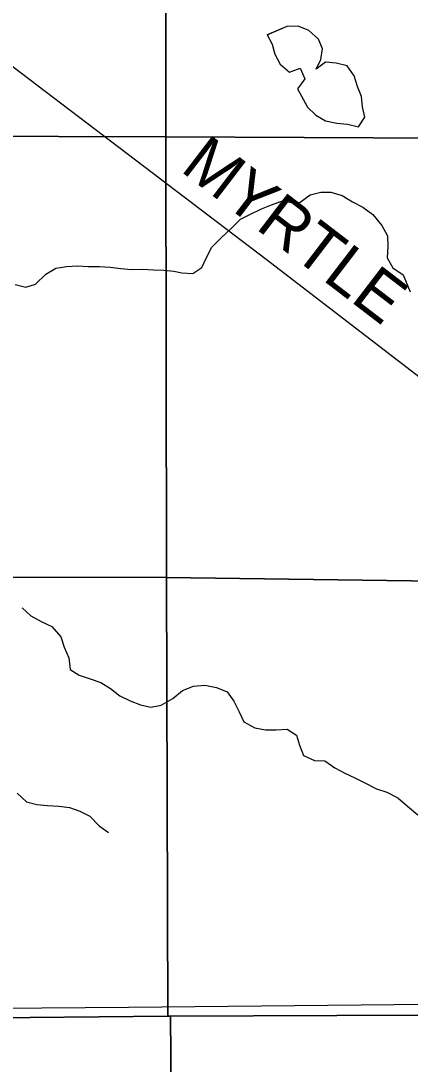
# Model space of a CAD drawing. Extents: x 1985906 to 2277390, y 930619 to 1324581.
# Drawn here: x 2128180 to 2130652, y 1179583 to 1186203 of the extents above; entities that cross this region are included whole.
import ezdxf

# ---------------------------------------------------------------- set-up
doc = ezdxf.new("R2010")
doc.units = 0
for name, color, linetype in [('GM_X_County_Road', 7, 'Continuous'), ('GM_X_County_Road_Text', 7, 'Continuous'), ('GM_X_Minor_Lake', 7, 'Continuous'), ('GM_X_Minor_River', 7, 'Continuous'), ('GM_X_Section', 7, 'Continuous'), ('GM_X_State_Route', 7, 'Continuous')]:
    doc.layers.add(name, color=color, linetype=linetype)

msp = doc.modelspace()

# ---------------------------------------------------------------- linework, layer by layer
at = {"layer": 'GM_X_County_Road'}
msp.add_lwpolyline([(2135840.4, 1180019.3), (2135823.3, 1180060.7), (2135695.6, 1180178.5), (2135581, 1180235), (2133980.5, 1181451.2), (2132625.8, 1182463.9), (2132406.3, 1182639.4), (2129738, 1184687.5), (2127246.1, 1186580.6), (2125917.8, 1187596.2)], dxfattribs=at)
at = {"layer": 'GM_X_Minor_Lake'}
for points in [[(2129997.2, 1185657.5), (2130053.4, 1185603.5), (2130113.5, 1185567.6), (2130185.7, 1185553.7), (2130253.8, 1185547.9), (2130323.9, 1185530), (2130363.9, 1185592.3), (2130349.8, 1185656.4), (2130343.7, 1185722.6), (2130317.5, 1185786.7), (2130297.4, 1185854.8), (2130251.2, 1185916.9), (2130183.1, 1185934.8), (2130115, 1185940.6), (2130054.9, 1185896.3), (2130084.9, 1185956.5), (2130094.8, 1186024.8), (2130070.7, 1186086.9), (2130008.5, 1186140.8), (2129940.4, 1186168.7), (2129868.3, 1186166.5), (2129742.5, 1186112.2)], [(2130000.3, 1185654.5), (2130053.4, 1185603.5), (2130113.5, 1185567.6), (2130185.7, 1185553.7), (2130253.8, 1185547.9), (2130323.9, 1185530), (2130363.9, 1185592.3), (2130349.8, 1185656.4), (2130343.7, 1185722.6), (2130317.5, 1185786.7), (2130297.4, 1185854.8), (2130251.2, 1185916.9), (2130183.1, 1185934.8), (2130115, 1185940.6), (2130054.9, 1185896.3), (2130084.9, 1185956.5), (2130094.8, 1186024.8), (2130070.7, 1186086.9), (2130008.5, 1186140.8), (2129940.4, 1186168.7), (2129868.3, 1186166.5), (2129744.6, 1186113.1)], [(2129744.1, 1186114.1), (2129776.3, 1186054), (2129792.4, 1185991.8), (2129826.5, 1185927.8), (2129886.7, 1185877.8), (2129952.8, 1185902), (2129982.9, 1185833.9), (2129936.9, 1185771.6), (2129997.9, 1185659)], [(2129744.6, 1186113.1), (2129776.3, 1186054), (2129792.4, 1185991.8), (2129826.5, 1185927.8), (2129886.7, 1185877.8), (2129952.8, 1185902), (2129982.9, 1185833.9), (2129936.9, 1185771.6), (2130000.3, 1185654.5)]]:
    msp.add_lwpolyline(points, dxfattribs=at)
at = {"layer": 'GM_X_Minor_River'}
for points in [[(2128143.9, 1184529.5), (2128212.1, 1184513.6), (2128274.1, 1184531.8), (2128338.1, 1184596.2), (2128402.2, 1184632.4), (2128470.3, 1184644.7), (2128542.4, 1184648.9), (2128606.5, 1184643), (2128678.6, 1184643.2), (2128746.7, 1184639.4), (2128814.8, 1184631.6), (2128882.9, 1184625.7), (2128955.1, 1184627.9), (2129023.2, 1184622.1), (2129087.3, 1184620.3), (2129151.4, 1184614.4), (2129201.5, 1184604.5), (2129271.6, 1184598.7), (2129329.6, 1184637), (2129359.6, 1184701.2), (2129393.5, 1184767.5), (2129453.6, 1184827.8), (2129515.6, 1184884.1), (2129575.6, 1184944.4), (2129637.6, 1184976.7), (2129707.7, 1185009), (2129771.8, 1185035.2), (2129835.8, 1185057.5), (2129903.9, 1185049.6), (2129954, 1185051.8), (2130018.1, 1185098.1), (2130084.1, 1185116.3), (2130148.2, 1185116.5), (2130220.4, 1185094.6), (2130286.5, 1185054.7), (2130350.7, 1185020.7), (2130414.9, 1184974.8), (2130473.1, 1184904.8), (2130507.2, 1184838.7), (2130509.3, 1184770.5), (2130505.4, 1184698.3), (2130541.6, 1184636.2), (2130607.7, 1184590.3), (2130651.9, 1184483.9)], [(2128188.4, 1182477.3), (2128244.3, 1182426.8), (2128308.3, 1182392.3), (2128376.4, 1182359.8), (2128434.2, 1182293.2), (2128455.9, 1182228.8), (2128483.7, 1182160.3), (2128493.3, 1182087.9), (2128551.3, 1182051.5), (2128619.4, 1182027), (2128687.5, 1182004.5), (2128749.5, 1181966), (2128809.4, 1181919.5), (2128873.4, 1181889), (2128939.5, 1181862.5), (2129005.6, 1181848.1), (2129071.8, 1181859.8), (2129144.2, 1181903.6), (2129206.7, 1181953.4), (2129277, 1181981.2), (2129349.2, 1181986.8), (2129421.4, 1181972.4), (2129489.4, 1181945.9), (2129533.2, 1181885.4), (2129567, 1181818.9), (2129596.8, 1181754.4), (2129664.8, 1181715.9), (2129732.9, 1181703.5), (2129801.1, 1181703.1), (2129871.3, 1181708.7), (2129931.3, 1181670.2), (2129949, 1181605.8), (2129974.8, 1181541.4), (2130044.8, 1181508.9), (2130111, 1181506.5), (2130172.9, 1181464), (2130237, 1181429.5), (2130301, 1181399), (2130369, 1181366.5), (2130439, 1181329.9), (2130503.1, 1181309.5), (2130573.1, 1181272.9), (2130635, 1181220.4), (2130700.9, 1181165.8)], [(2128156.5, 1181302.3), (2128216.4, 1181247.8), (2128282.5, 1181231.3), (2128348.6, 1181224.9), (2128420.8, 1181220.5), (2128489, 1181212.1), (2128555, 1181187.6), (2128617.1, 1181157.2), (2128676.9, 1181094.6), (2128736.9, 1181052.1)]]:
    msp.add_lwpolyline(points, dxfattribs=at)
at = {"layer": 'GM_X_Section'}
for points in [[(2129097.8, 1188310.2), (2129101.1, 1185467.2), (2125691.4, 1185477.4), (2125748.3, 1185547.4), (2125763, 1185586.5), (2125796.8, 1185640.5), (2125817.2, 1185668.8), (2125833.2, 1185720.1), (2125841.2, 1185748.4), (2125858.7, 1185786.2), (2125862.5, 1185823.9), (2125856.8, 1185845.5), (2125857.9, 1185883.2), (2125857.7, 1185910.2), (2125861.5, 1185946.6), (2125873.6, 1185977.6), (2125860.8, 1186022.1), (2125857.9, 1186050.4), (2125846.5, 1186094.9), (2125832.6, 1186127.2), (2125825.6, 1186140.7), (2125813, 1186166.3), (2125789.5, 1186197.3), (2125767.3, 1186228.3)], [(2125691.4, 1185477.4), (2129101.1, 1185467.2), (2129104.3, 1182671.1), (2125611.1, 1182672.5)], [(2125611.1, 1182672.5), (2129104.3, 1182671.1), (2129112.6, 1179887.8), (2127358.9, 1179871.2)], [(2127227.5, 1179530.2), (2127258, 1179588.6), (2127289.9, 1179651), (2127317.7, 1179710.8), (2127333.4, 1179754.2), (2127338.6, 1179777.2), (2127358.9, 1179871.2), (2129112.6, 1179887.8), (2129130.1, 1179887.9), (2129152.7, 1177162.1)]]:
    msp.add_lwpolyline(points, dxfattribs=at)
for points in [[(2131692.4, 1188311.8), (2131735.7, 1185453.2), (2129101.1, 1185467.2), (2129097.8, 1188310.2)], [(2131735.7, 1185453.2), (2131748.4, 1182633.8), (2129104.3, 1182671.1), (2129101.1, 1185467.2)], [(2131748.4, 1182633.8), (2131769.6, 1179897.5), (2129130.1, 1179887.9), (2129112.6, 1179887.8), (2129104.3, 1182671.1)], [(2131769.6, 1179897.5), (2131794.5, 1177176.4), (2129152.7, 1177162.1), (2129130.1, 1179887.9)]]:
    msp.add_lwpolyline(points, close=True, dxfattribs=at)
at = {"layer": 'GM_X_State_Route'}
msp.add_lwpolyline([(2127761.1, 1179936.1), (2128863.2, 1179945.4), (2131816.4, 1179974.3), (2132685, 1179980.5), (2133468.8, 1179984.7), (2135042.6, 1180007.4), (2135840.4, 1180019.3), (2135915.3, 1180020.3), (2136666.6, 1180034.3), (2138156.6, 1180060.1), (2139580.5, 1180100.5)], dxfattribs=at)

# ---------------------------------------------------------------- texts
at = {"layer": 'GM_X_County_Road_Text'}
msp.add_text('MYRTLE', height=300, rotation=322.5625, dxfattribs=at).set_placement((2129186, 1185253.9))

doc.saveas('drawing.dxf')
